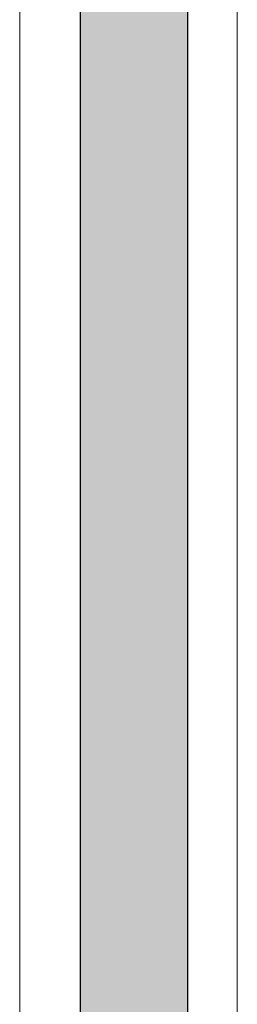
# Model space of a CAD drawing. Header units: millimetres. Extents: x -16331 to -10174, y -4135 to -3584.
# Tile 411 of 456: x -10187.468 to -10187.268, y -4008.899 to -4007.994. Entities that reach past the tile are written whole.
import ezdxf

# ---------------------------------------------------------------- set-up
doc = ezdxf.new("R2010")
doc.units = ezdxf.units.MM
doc.layers.add('AL-Condutos', color=3, linetype='Continuous')
doc.layers.add('DI-Elementos externos em vista', color=9, linetype='Continuous', lineweight=5)
doc.layers.add('IFC-IfcBuildingElementProxy-Contorno', color=250, linetype='Continuous', lineweight=5)

msp = doc.modelspace()

# ---------------------------------------------------------------- hatches: boundary and pattern name
at = {"layer": 'AL-Condutos', "linetype": 'Continuous'}
msp.add_hatch(color=91, dxfattribs=at).paths.add_polyline_path([(-10187.31377, -4010.42558), (-10187.31377, -4007.92958), (-10187.31809, -4007.92958), (-10187.33031, -4007.92958), (-10187.34832, -4007.92958), (-10187.369, -4007.92958), (-10187.38877, -4007.92958), (-10187.40422, -4007.92958), (-10187.41268, -4007.92958), (-10187.41268, -4010.42558), (-10187.40422, -4010.42558), (-10187.38877, -4010.42558), (-10187.369, -4010.42558), (-10187.34832, -4010.42558), (-10187.33031, -4010.42558), (-10187.31809, -4010.42558)])

# ---------------------------------------------------------------- linework, layer by layer
at = {"layer": 'AL-Condutos'}
for p, q in [((-10187.41268, -4007.92958), (-10187.41268, -4010.42558)), ((-10187.31377, -4010.42558), (-10187.31377, -4007.92958))]:
    msp.add_line(p, q, dxfattribs=at)
at = {"layer": 'DI-Elementos externos em vista'}
for p, q in [((-10187.46817, -4007.75558), (-10187.46817, -4010.75558)), ((-10187.26817, -4010.75558), (-10187.26817, -4007.75558))]:
    msp.add_line(p, q, dxfattribs=at)
at = {"layer": 'IFC-IfcBuildingElementProxy-Contorno', "lineweight": 5}
for p, q in [((-10187.46817, -4007.75558), (-10187.46817, -4010.75558)), ((-10187.26817, -4010.75558), (-10187.26817, -4007.75558))]:
    msp.add_line(p, q, dxfattribs=at)

doc.saveas('drawing.dxf')
